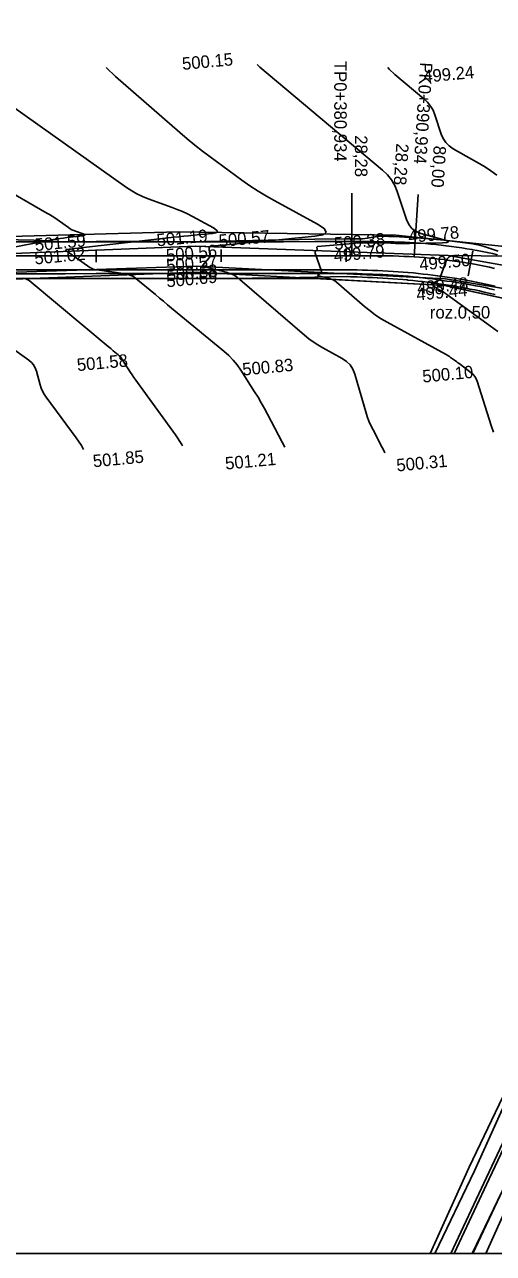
# Model space of a CAD drawing. Extents: x -636600 to -628587, y -1090963 to -1085869.
# Drawn here: x -629504.7 to -629429.6, y -1086904.2 to -1086707.5 of the extents above; entities that cross this region are included whole.
import ezdxf

# ---------------------------------------------------------------- set-up
doc = ezdxf.new("R2010")
doc.units = 0
for name, color, linetype in [('01_PARCELY_NÁVRH_PC', 7, 'Continuous'), ('08_LEGENDA_HV', 7, 'Continuous'), ('22', 7, 'Continuous'), ('40', 7, 'Continuous'), ('42', 7, 'Continuous'), ('60', 7, 'Continuous'), ('dno příkopu', 7, 'Continuous'), ('Ex_Major Contours', 7, 'Continuous'), ('Ex_Minor Contours', 7, 'Continuous'), ('HEKTOMETRY100', 7, 'Continuous'), ('HEKTOMETRY20', 7, 'Continuous'), ('HL_BODY', 7, 'Continuous'), ('koty_vše', 7, 'Continuous'), ('PARCELY_NÁVRH_TOKY_NÁDRŽE', 7, 'Continuous'), ('POLOMERY', 7, 'Continuous'), ('popis', 7, 'Continuous'), ('situace_osa', 7, 'Continuous'), ('situace_těleso', 7, 'Continuous'), ('situace_vozovka', 7, 'Continuous')]:
    doc.layers.add(name, color=color, linetype=linetype)

msp = doc.modelspace()

# ---------------------------------------------------------------- linework, layer by layer
at = {"layer": '01_PARCELY_NÁVRH_PC'}
msp.add_lwpolyline([(-629581.29, -1086747.34), (-629573.18, -1086748.73), (-629545.03, -1086748.34), (-629523.06, -1086748.89), (-629503.55, -1086748.13), (-629457.67, -1086748.15), (-629437.4, -1086749.25), (-629424.23, -1086752.13), (-629386.14, -1086769.55), (-629377.58, -1086772.82), (-629374.16, -1086766.01), (-629384.02, -1086760.39), (-629402.4, -1086751.46), (-629423.72, -1086743.43), (-629445.2, -1086741.18), (-629480.02, -1086740.66), (-629516.67, -1086741.67), (-629576.68, -1086741.69)], close=True, dxfattribs=at)
at = {"layer": '08_LEGENDA_HV'}
msp.add_line((-628587.27, -1086904.22), (-629847.27, -1086904.22), dxfattribs=at)
at = {"layer": '22'}
for p, q in [((-629432.63, -1086891.02), (-629413.36, -1086848.2)), ((-629438.98, -1086904.22), (-629432.63, -1086891.02)), ((-629432.98, -1086904.22), (-629428.26, -1086894.36))]:
    msp.add_line(p, q, dxfattribs=at)
at = {"layer": '40'}
for p, q in [((-629523.2, -1086744.8), (-629477.26, -1086742.97)), ((-629477.26, -1086742.97), (-629436.83, -1086744.43)), ((-629436.83, -1086744.43), (-629415.61, -1086748.26)), ((-629477.21, -1086746.13), (-629523.18, -1086747.67)), ((-629437.25, -1086748.2), (-629477.21, -1086746.13)), ((-629418.31, -1086751.36), (-629437.25, -1086748.2))]:
    msp.add_line(p, q, dxfattribs=at)
at = {"layer": '42'}
for p, q in [((-629477.21, -1086747.09), (-629523.06, -1086748.89)), ((-629437.4, -1086749.25), (-629477.21, -1086747.09)), ((-629419.59, -1086753.15), (-629437.4, -1086749.25)), ((-629433.48, -1086890.43), (-629413.36, -1086848.2)), ((-629433.48, -1086890.43), (-629439.74, -1086904.22)), ((-629430.82, -1086904.22), (-629426.41, -1086894.53))]:
    msp.add_line(p, q, dxfattribs=at)
at = {"layer": '60'}
for p, q in [((-629410.48, -1086848.96), (-629430.72, -1086892.06)), ((-629430.27, -1086892.27), (-629409.78, -1086848.74)), ((-629436.43, -1086904.22), (-629430.72, -1086892.06)), ((-629430.27, -1086892.27), (-629435.88, -1086904.22))]:
    msp.add_line(p, q, dxfattribs=at)
at = {"layer": 'dno příkopu'}
msp.add_lwpolyline([(-629508.18, -1086747.36), (-629503.18, -1086747.36), (-629498.18, -1086747.36), (-629493.18, -1086747.35), (-629488.18, -1086747.35), (-629483.18, -1086747.34), (-629478.18, -1086747.34), (-629473.18, -1086747.33), (-629468.18, -1086747.33), (-629463.18, -1086747.33), (-629458.18, -1086747.32), (-629453.18, -1086747.32), (-629452.46, -1086747.32), (-629452.25, -1086747.32), (-629451.42, -1086747.35), (-629450.59, -1086747.38), (-629449.76, -1086747.41), (-629448.94, -1086747.44), (-629448.21, -1086747.47), (-629448.11, -1086747.47), (-629447.3, -1086747.51), (-629446.48, -1086747.55), (-629445.67, -1086747.6), (-629444.86, -1086747.65), (-629444.05, -1086747.71), (-629443.35, -1086747.76), (-629443.25, -1086747.77), (-629442.45, -1086747.84), (-629441.68, -1086747.92), (-629440.9, -1086748.01), (-629440.13, -1086748.1), (-629439.36, -1086748.2), (-629438.59, -1086748.31), (-629438.58, -1086748.32), (-629437.9, -1086748.42), (-629437.82, -1086748.43), (-629437.06, -1086748.53), (-629436.29, -1086748.63), (-629435.52, -1086748.75), (-629434.75, -1086748.87), (-629433.99, -1086749), (-629433.84, -1086749.02), (-629433.22, -1086749.14), (-629432.46, -1086749.28), (-629431.7, -1086749.43), (-629430.94, -1086749.59), (-629430.18, -1086749.76), (-629429.43, -1086749.94)], dxfattribs=at)
at = {"layer": 'Ex_Major Contours'}
msp.add_lwpolyline([(-629467.42, -1086713.88), (-629466.98, -1086714.29), (-629447.34, -1086730.76), (-629446.57, -1086731.5), (-629445.93, -1086732.32), (-629445.4, -1086733.23), (-629445, -1086734.22), (-629443.52, -1086738.67), (-629443.16, -1086739.46), (-629442.65, -1086740.1), (-629442, -1086740.57), (-629441.19, -1086740.9), (-629437.68, -1086741.87), (-629437.02, -1086742.09), (-629436.81, -1086742.25), (-629437.05, -1086742.35), (-629437.74, -1086742.4), (-629443.04, -1086742.51), (-629443.79, -1086742.52), (-629444.54, -1086742.52), (-629445.29, -1086742.51), (-629446.04, -1086742.49), (-629449.04, -1086742.4), (-629449.79, -1086742.39), (-629450.54, -1086742.4), (-629451.28, -1086742.44), (-629452.03, -1086742.5), (-629457.76, -1086743.02), (-629457.81, -1086743.03), (-629457.84, -1086743.06), (-629457.86, -1086743.1), (-629457.86, -1086743.15), (-629457.81, -1086743.37), (-629457.81, -1086743.43), (-629457.82, -1086743.48), (-629457.83, -1086743.53), (-629457.86, -1086743.57), (-629458.07, -1086743.82), (-629458.11, -1086743.87), (-629458.13, -1086743.94), (-629458.13, -1086744), (-629458.11, -1086744.07), (-629457.12, -1086746.96), (-629457.1, -1086747.06), (-629457.11, -1086747.15), (-629457.16, -1086747.23), (-629457.24, -1086747.29), (-629457.65, -1086747.53), (-629457.72, -1086747.59), (-629457.74, -1086747.63), (-629457.71, -1086747.67), (-629457.62, -1086747.7), (-629455.89, -1086748.13), (-629455.57, -1086748.22), (-629455.27, -1086748.36), (-629454.99, -1086748.52), (-629454.72, -1086748.73), (-629450.21, -1086752.62), (-629449.35, -1086753.32), (-629448.47, -1086753.97), (-629447.55, -1086754.57), (-629446.59, -1086755.13), (-629437.27, -1086760.23), (-629437.06, -1086760.35), (-629436.85, -1086760.48), (-629436.65, -1086760.61), (-629436.45, -1086760.75), (-629435.66, -1086761.32), (-629435.47, -1086761.46), (-629435.27, -1086761.61), (-629435.08, -1086761.75), (-629434.88, -1086761.9), (-629433.15, -1086763.21), (-629432.83, -1086763.49), (-629432.56, -1086763.82), (-629432.34, -1086764.18), (-629432.18, -1086764.58), (-629429.93, -1086771.64), (-629429.57, -1086772.71)], dxfattribs=at)
at = {"layer": 'Ex_Minor Contours'}
for points in [[(-629491.63, -1086714.32), (-629491.57, -1086714.39), (-629490.1, -1086715.8), (-629479.82, -1086724.76), (-629478.63, -1086725.78), (-629477.42, -1086726.77), (-629476.18, -1086727.73), (-629474.93, -1086728.67), (-629469.87, -1086732.36), (-629468.59, -1086733.27), (-629467.28, -1086734.12), (-629465.95, -1086734.94), (-629464.58, -1086735.71), (-629457.77, -1086739.41), (-629456.68, -1086740.14), (-629456.38, -1086740.71), (-629456.88, -1086741.12), (-629458.17, -1086741.36), (-629466.59, -1086742.18), (-629467.45, -1086742.26), (-629468.31, -1086742.34), (-629469.16, -1086742.43), (-629470.02, -1086742.5), (-629474.79, -1086742.94), (-629474.96, -1086742.98), (-629475.06, -1086743.06), (-629475.11, -1086743.19), (-629475.11, -1086743.36), (-629474.96, -1086744.12), (-629474.94, -1086744.3), (-629474.97, -1086744.48), (-629475.03, -1086744.64), (-629475.13, -1086744.8), (-629476.1, -1086745.97), (-629476.11, -1086745.99), (-629476.12, -1086746.01), (-629476.12, -1086746.03), (-629476.12, -1086746.05), (-629476.07, -1086746.18), (-629476.07, -1086746.18), (-629476.07, -1086746.19), (-629476.08, -1086746.19), (-629476.08, -1086746.2), (-629476.1, -1086746.21), (-629476.11, -1086746.21), (-629476.11, -1086746.22), (-629476.11, -1086746.22), (-629476.1, -1086746.22), (-629472.4, -1086747.12), (-629471.8, -1086747.31), (-629471.23, -1086747.56), (-629470.69, -1086747.87), (-629470.19, -1086748.26), (-629459.82, -1086757.21), (-629459.13, -1086757.77), (-629458.43, -1086758.29), (-629457.69, -1086758.77), (-629456.93, -1086759.21), (-629453.82, -1086760.91), (-629453.11, -1086761.39), (-629452.54, -1086761.97), (-629452.09, -1086762.66), (-629451.78, -1086763.46), (-629450.04, -1086769.48), (-629449.8, -1086770.23), (-629449.52, -1086770.96), (-629449.21, -1086771.68), (-629448.86, -1086772.38), (-629447.39, -1086775.17), (-629447.06, -1086775.88), (-629446.99, -1086776.06)], [(-629446.52, -1086714.33), (-629446.3, -1086714.59), (-629445.36, -1086715.45), (-629440.71, -1086719.35), (-629440.13, -1086719.9), (-629439.65, -1086720.52), (-629439.26, -1086721.19), (-629438.96, -1086721.93), (-629437.94, -1086725.01), (-629437.63, -1086725.73), (-629437.2, -1086726.36), (-629436.67, -1086726.9), (-629436.02, -1086727.35), (-629431.04, -1086730.21), (-629430, -1086730.86), (-629429.02, -1086731.58)], [(-629506.6, -1086720.6), (-629488.33, -1086733.57), (-629487.52, -1086734.11), (-629486.67, -1086734.59), (-629485.8, -1086735), (-629484.89, -1086735.36), (-629481.06, -1086736.73), (-629480.22, -1086737.05), (-629479.4, -1086737.4), (-629478.59, -1086737.78), (-629477.8, -1086738.19), (-629474.42, -1086740.03), (-629473.93, -1086740.36), (-629473.79, -1086740.62), (-629474.02, -1086740.8), (-629474.6, -1086740.91), (-629477.66, -1086741.21), (-629478.42, -1086741.28), (-629479.19, -1086741.36), (-629479.95, -1086741.44), (-629480.71, -1086741.53), (-629497.99, -1086743.48), (-629498, -1086743.48), (-629498, -1086743.49), (-629498, -1086743.49), (-629498, -1086743.5), (-629497.99, -1086743.54), (-629497.99, -1086743.55), (-629497.99, -1086743.56), (-629498, -1086743.56), (-629498, -1086743.57), (-629498.04, -1086743.6), (-629498.05, -1086743.61), (-629498.05, -1086743.61), (-629498.05, -1086743.62), (-629498.04, -1086743.63), (-629494.2, -1086746.34), (-629493.94, -1086746.49), (-629493.68, -1086746.62), (-629493.4, -1086746.7), (-629493.1, -1086746.76), (-629491.9, -1086746.9), (-629491.6, -1086746.94), (-629491.3, -1086746.98), (-629491, -1086747.02), (-629490.7, -1086747.06), (-629488.51, -1086747.37), (-629488.06, -1086747.46), (-629487.64, -1086747.62), (-629487.24, -1086747.83), (-629486.87, -1086748.1), (-629483.73, -1086750.71), (-629483.08, -1086751.25), (-629482.44, -1086751.78), (-629481.79, -1086752.32), (-629481.15, -1086752.85), (-629472.75, -1086759.77), (-629471.98, -1086760.45), (-629471.28, -1086761.19), (-629470.64, -1086761.97), (-629470.05, -1086762.81), (-629467.83, -1086766.28), (-629467.29, -1086767.15), (-629466.76, -1086768.03), (-629466.26, -1086768.92), (-629465.77, -1086769.83), (-629463.4, -1086774.33), (-629463.02, -1086775.11)], [(-629508.91, -1086733.17), (-629501.08, -1086737.64), (-629500.66, -1086737.88), (-629500.25, -1086738.14), (-629499.85, -1086738.4), (-629499.46, -1086738.67), (-629497.62, -1086739.98), (-629497.36, -1086740.15), (-629497.08, -1086740.31), (-629496.8, -1086740.44), (-629496.5, -1086740.56), (-629495.31, -1086740.99), (-629495.08, -1086741.09), (-629495.02, -1086741.17), (-629495.1, -1086741.23), (-629495.34, -1086741.28), (-629497.9, -1086741.57), (-629498.43, -1086741.64), (-629498.96, -1086741.72), (-629499.49, -1086741.8), (-629500.02, -1086741.9), (-629511.69, -1086744.12)], [(-629422.86, -1086744.61), (-629435.92, -1086744.44), (-629436.34, -1086744.49), (-629436.68, -1086744.65), (-629436.96, -1086744.91), (-629437.15, -1086745.29), (-629438.09, -1086747.8), (-629438.1, -1086747.83), (-629438.1, -1086747.87), (-629438.1, -1086747.91), (-629438.09, -1086747.94), (-629438.04, -1086748.09), (-629438.03, -1086748.12), (-629438.04, -1086748.16), (-629438.05, -1086748.18), (-629438.08, -1086748.2), (-629439.53, -1086749.04), (-629439.55, -1086749.06), (-629439.55, -1086749.07), (-629439.54, -1086749.09), (-629439.52, -1086749.1), (-629439.38, -1086749.13), (-629439.34, -1086749.14), (-629439.31, -1086749.15), (-629439.28, -1086749.17), (-629439.25, -1086749.19), (-629438.77, -1086749.61), (-629438.68, -1086749.69), (-629438.58, -1086749.76), (-629438.48, -1086749.82), (-629438.38, -1086749.88), (-629437.65, -1086750.28), (-629437.5, -1086750.37), (-629437.34, -1086750.46), (-629437.19, -1086750.56), (-629437.05, -1086750.66), (-629430.08, -1086755.74), (-629428.87, -1086756.62)], [(-629504.81, -1086748.09), (-629504.57, -1086748.14), (-629504.35, -1086748.22), (-629504.14, -1086748.33), (-629503.94, -1086748.47), (-629491.27, -1086759.03), (-629491.07, -1086759.19), (-629490.87, -1086759.35), (-629490.68, -1086759.51), (-629490.48, -1086759.68), (-629489.7, -1086760.32), (-629489.51, -1086760.49), (-629489.33, -1086760.67), (-629489.17, -1086760.87), (-629489.03, -1086761.08), (-629487.7, -1086763.15), (-629487.43, -1086763.57), (-629487.15, -1086763.98), (-629486.87, -1086764.39), (-629486.58, -1086764.79), (-629480.51, -1086773.15), (-629479.49, -1086774.71), (-629479.38, -1086774.91)], [(-629518.71, -1086750.7), (-629504, -1086761.21), (-629503.58, -1086761.56), (-629503.23, -1086761.97), (-629502.97, -1086762.44), (-629502.78, -1086762.95), (-629502.18, -1086765.13), (-629502.01, -1086765.67), (-629501.79, -1086766.18), (-629501.52, -1086766.67), (-629501.21, -1086767.13), (-629496.39, -1086773.62), (-629495.54, -1086774.88), (-629495.22, -1086775.49)]]:
    msp.add_lwpolyline(points, dxfattribs=at)
at = {"layer": 'HEKTOMETRY100'}
msp.add_lwpolyline([(-629432.91, -1086743.77), (-629433.61, -1086747.7)], dxfattribs=at)
at = {"layer": 'HEKTOMETRY20'}
for points in [[(-629493.19, -1086743.5), (-629493.18, -1086745.5)], [(-629473.19, -1086743.48), (-629473.18, -1086745.48)], [(-629453.19, -1086743.47), (-629453.18, -1086745.47)]]:
    msp.add_lwpolyline(points, dxfattribs=at)
at = {"layer": 'HL_BODY'}
for points in [[(-629452.25, -1086744.47), (-629452.26, -1086734.47)], [(-629442.26, -1086744.67), (-629441.64, -1086734.69)]]:
    msp.add_lwpolyline(points, dxfattribs=at)
at = {"layer": 'PARCELY_NÁVRH_TOKY_NÁDRŽE'}
msp.add_line((-629438.98, -1086904.22), (-629432.91, -1086904.22), dxfattribs=at)
for points in [[(-629326.56, -1086607.22), (-629332.53, -1086639.03), (-629343.25, -1086653.42), (-629347.5, -1086660.25), (-629354.17, -1086682.8), (-629366.83, -1086746.43), (-629374.16, -1086766.01), (-629394.47, -1086806.48), (-629432.63, -1086891.02), (-629438.98, -1086904.22)], [(-629432.91, -1086904.22), (-629369.93, -1086770.59), (-629361.91, -1086747.07), (-629355.26, -1086722.33), (-629348.05, -1086682.28), (-629339.64, -1086658.16), (-629329.45, -1086643.94), (-629323.72, -1086608.75), (-629322.93, -1086607.22)]]:
    msp.add_lwpolyline(points, dxfattribs=at)
at = {"layer": 'POLOMERY'}
for points in [[(-629452.25, -1086744.47), (-629452.26, -1086734.47)], [(-629442.26, -1086744.67), (-629441.64, -1086734.69)]]:
    msp.add_lwpolyline(points, dxfattribs=at)
at = {"layer": 'situace_osa'}
msp.add_lwpolyline([(-629508.19, -1086744.51), (-629503.19, -1086744.51), (-629498.19, -1086744.51), (-629493.19, -1086744.5), (-629488.19, -1086744.5), (-629483.19, -1086744.49), (-629478.19, -1086744.49), (-629473.19, -1086744.48), (-629468.19, -1086744.48), (-629463.19, -1086744.48), (-629458.19, -1086744.47), (-629453.19, -1086744.47), (-629452.47, -1086744.47), (-629452.25, -1086744.47), (-629451.42, -1086744.47), (-629450.58, -1086744.47), (-629449.75, -1086744.47), (-629448.92, -1086744.47), (-629448.19, -1086744.48), (-629448.08, -1086744.48), (-629447.25, -1086744.49), (-629446.42, -1086744.5), (-629445.59, -1086744.52), (-629444.75, -1086744.55), (-629443.92, -1086744.58), (-629443.19, -1086744.61), (-629443.09, -1086744.62), (-629442.26, -1086744.67), (-629441.45, -1086744.72), (-629440.64, -1086744.78), (-629439.83, -1086744.85), (-629439.03, -1086744.93), (-629438.22, -1086745.02), (-629438.2, -1086745.02), (-629437.49, -1086745.1), (-629437.42, -1086745.11), (-629436.61, -1086745.22), (-629435.81, -1086745.33), (-629435.01, -1086745.45), (-629434.21, -1086745.57), (-629433.41, -1086745.71), (-629433.26, -1086745.74), (-629432.62, -1086745.85), (-629431.82, -1086746), (-629431.03, -1086746.16), (-629430.23, -1086746.33), (-629429.44, -1086746.51)], dxfattribs=at)
at = {"layer": 'situace_těleso'}
for points in [[(-629508.19, -1086741.9), (-629503.19, -1086741.97), (-629498.19, -1086742.23), (-629493.19, -1086742.21), (-629488.19, -1086742.21), (-629483.19, -1086742.22), (-629478.19, -1086742.23), (-629473.19, -1086742.14), (-629468.19, -1086742.02), (-629463.19, -1086741.91), (-629458.19, -1086741.84), (-629453.19, -1086741.79), (-629452.47, -1086741.78), (-629452.25, -1086741.78), (-629451.42, -1086741.78), (-629450.58, -1086741.77), (-629449.74, -1086741.64), (-629448.9, -1086741.49), (-629448.16, -1086741.42), (-629448.05, -1086741.42), (-629447.21, -1086741.37), (-629446.35, -1086741.39), (-629445.5, -1086741.42), (-629444.65, -1086741.46), (-629443.79, -1086741.5), (-629443.03, -1086741.53), (-629442.93, -1086741.54), (-629442.07, -1086741.59), (-629441.23, -1086741.65), (-629440.39, -1086741.71), (-629439.55, -1086741.78), (-629438.71, -1086741.86), (-629437.88, -1086741.94), (-629437.86, -1086741.95), (-629437.12, -1086742.03), (-629437.04, -1086742.03), (-629436.2, -1086742.13), (-629435.37, -1086742.24), (-629434.53, -1086742.35), (-629433.7, -1086742.46), (-629432.87, -1086742.59), (-629432.7, -1086742.61), (-629432.04, -1086742.73), (-629431.22, -1086742.96), (-629430.42, -1086743.2), (-629429.61, -1086743.46), (-629428.81, -1086743.74)], [(-629429.32, -1086750.71), (-629429.59, -1086750.64), (-629430.34, -1086750.46), (-629431.09, -1086750.29), (-629431.84, -1086750.12), (-629432.59, -1086749.96), (-629433.35, -1086749.81), (-629433.96, -1086749.69), (-629434.1, -1086749.66), (-629434.86, -1086749.52), (-629435.62, -1086749.39), (-629436.38, -1086749.27), (-629437.14, -1086749.15), (-629437.9, -1086749.05), (-629437.97, -1086749.04), (-629438.65, -1086748.94), (-629438.66, -1086748.93), (-629439.43, -1086748.82), (-629440.19, -1086748.72), (-629440.95, -1086748.62), (-629441.72, -1086748.53), (-629442.49, -1086748.45), (-629443.28, -1086748.37), (-629443.38, -1086748.36), (-629444.08, -1086748.3), (-629444.88, -1086748.24), (-629445.68, -1086748.18), (-629446.49, -1086748.12), (-629447.3, -1086748.08), (-629448.12, -1086748.03), (-629448.22, -1086748.03), (-629448.94, -1086747.99), (-629449.76, -1086747.95), (-629450.59, -1086747.92), (-629451.42, -1086747.88), (-629452.25, -1086747.85), (-629452.46, -1086747.84), (-629453.18, -1086747.83), (-629458.18, -1086747.89), (-629463.18, -1086748.01), (-629468.18, -1086748.06), (-629473.18, -1086748.11), (-629478.18, -1086748.14), (-629483.18, -1086748.14), (-629488.18, -1086748.13), (-629493.18, -1086748.13), (-629498.18, -1086748.13), (-629503.18, -1086748.13), (-629508.18, -1086748.05)]]:
    msp.add_lwpolyline(points, dxfattribs=at)
at = {"layer": 'situace_vozovka'}
for points in [[(-629508.19, -1086742.26), (-629503.19, -1086742.26), (-629498.19, -1086742.26), (-629493.19, -1086742.25), (-629488.19, -1086742.25), (-629483.19, -1086742.24), (-629478.19, -1086742.24), (-629473.19, -1086742.23), (-629468.19, -1086742.23), (-629463.19, -1086742.23), (-629458.19, -1086742.22), (-629453.19, -1086742.22), (-629452.47, -1086742.22), (-629452.25, -1086742.22), (-629451.42, -1086742.22), (-629450.58, -1086742.22), (-629449.74, -1086742.22), (-629448.9, -1086742.22), (-629448.16, -1086742.23), (-629448.06, -1086742.23), (-629447.22, -1086742.24), (-629446.37, -1086742.25), (-629445.52, -1086742.27), (-629444.68, -1086742.3), (-629443.82, -1086742.33), (-629443.07, -1086742.37), (-629442.97, -1086742.37), (-629442.12, -1086742.42), (-629441.29, -1086742.48), (-629440.46, -1086742.54), (-629439.63, -1086742.61), (-629438.8, -1086742.69), (-629437.97, -1086742.78), (-629437.95, -1086742.78), (-629437.22, -1086742.87), (-629437.14, -1086742.88), (-629436.32, -1086742.99), (-629435.49, -1086743.1), (-629434.67, -1086743.22), (-629433.85, -1086743.35), (-629433.03, -1086743.49), (-629432.87, -1086743.52), (-629432.21, -1086743.64), (-629431.39, -1086743.79), (-629430.57, -1086743.96), (-629429.76, -1086744.13), (-629428.94, -1086744.31)], [(-629508.18, -1086746.76), (-629503.18, -1086746.76), (-629498.18, -1086746.76), (-629493.18, -1086746.75), (-629488.18, -1086746.75), (-629483.18, -1086746.74), (-629478.18, -1086746.74), (-629473.18, -1086746.73), (-629468.18, -1086746.73), (-629463.18, -1086746.73), (-629458.18, -1086746.72), (-629453.18, -1086746.72), (-629452.46, -1086746.72), (-629452.25, -1086746.72), (-629451.42, -1086746.75), (-629450.59, -1086746.78), (-629449.76, -1086746.81), (-629448.93, -1086746.84), (-629448.21, -1086746.87), (-629448.11, -1086746.87), (-629447.29, -1086746.91), (-629446.47, -1086746.95), (-629445.65, -1086747), (-629444.84, -1086747.05), (-629444.03, -1086747.11), (-629443.32, -1086747.16), (-629443.22, -1086747.17), (-629442.41, -1086747.24), (-629441.63, -1086747.32), (-629440.86, -1086747.41), (-629440.08, -1086747.5), (-629439.3, -1086747.61), (-629438.53, -1086747.72), (-629438.51, -1086747.72), (-629437.82, -1086747.82), (-629437.75, -1086747.83), (-629436.98, -1086747.93), (-629436.2, -1086748.04), (-629435.43, -1086748.15), (-629434.66, -1086748.28), (-629433.88, -1086748.41), (-629433.73, -1086748.43), (-629433.11, -1086748.55), (-629432.35, -1086748.69), (-629431.58, -1086748.85), (-629430.81, -1086749.01), (-629430.05, -1086749.18), (-629429.29, -1086749.35)]]:
    msp.add_lwpolyline(points, dxfattribs=at)

# ---------------------------------------------------------------- texts
at = {"layer": 'HL_BODY'}
for s, rotation, p in [('TP0+380,934', 270.0496, (-629455.09, -1086713.28)), ('PK0+390,934', 266.4686, (-629441.33, -1086713.48))]:
    msp.add_text(s, height=2, rotation=rotation, dxfattribs=at).set_placement(p)
at = {"layer": 'koty_vše'}
for s, p in [('500.15', (-629479.36, -1086714.74)), ('499.24', (-629440.74, -1086716.79)), ('499.78', (-629443.15, -1086742.44)), ('501.59', (-629502.94, -1086743.74)), ('501.19', (-629483.43, -1086742.99)), ('500.57', (-629473.48, -1086743.1)), ('500.38', (-629455.01, -1086743.54)), ('501.02', (-629503, -1086745.89)), ('500.56', (-629481.92, -1086745.42)), ('499.79', (-629455.07, -1086745.48)), ('500.57', (-629481.89, -1086747.08)), ('499.50', (-629441.37, -1086746.86)), ('500.69', (-629481.88, -1086749.54)), ('500.53', (-629481.82, -1086748.57)), ('499.44', (-629441.85, -1086751.68)), ('499.48', (-629441.71, -1086750.63)), ('501.58', (-629496.2, -1086762.96)), ('500.83', (-629469.71, -1086763.67)), ('500.10', (-629440.88, -1086764.8)), ('501.85', (-629493.64, -1086778.36)), ('501.21', (-629472.46, -1086778.73)), ('500.31', (-629445.03, -1086779.03))]:
    msp.add_text(s, height=2, rotation=5.3515, dxfattribs=at).set_placement(p)
at = {"layer": 'POLOMERY'}
for s, rotation, p in [('28,28', 270.0496, (-629451.77, -1086725.19)), ('28,28', 266.4686, (-629445.14, -1086726.45)), ('80,00', 266.4686, (-629439.15, -1086726.82))]:
    msp.add_text(s, height=2, rotation=rotation, dxfattribs=at).set_placement(p)
at = {"layer": 'popis'}
msp.add_text('roz.0,50', height=2, dxfattribs=at).set_placement((-629439.77, -1086754.53))

doc.saveas('drawing.dxf')
